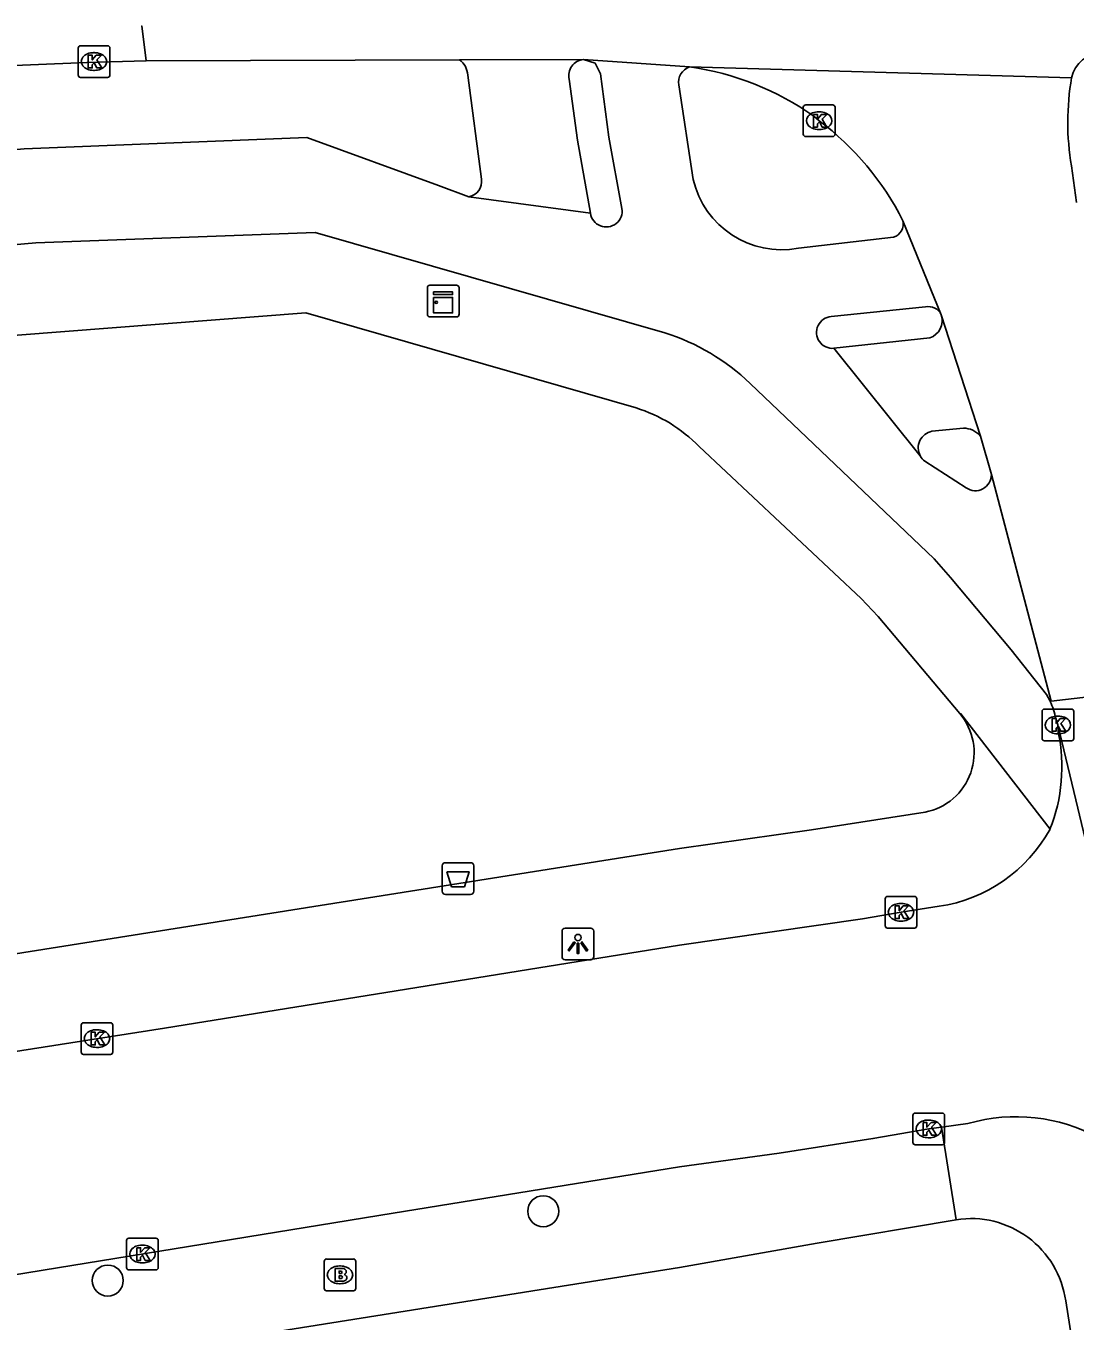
# Model space of a CAD drawing. Extents: x 160077 to 160945, y 386481 to 387498.
# Drawn here: x 160479.37 to 160512.49, y 387451.77 to 387492.64 of the extents above; entities that cross this region are included whole.
import ezdxf

# ---------------------------------------------------------------- set-up
doc = ezdxf.new("R2010")
doc.units = 0
for name, color, linetype in [('IMGEO_Afvalbak', 7, 'Continuous'), ('IMGEO_Boom', 7, 'Continuous'), ('IMGEO_Brandkraan', 7, 'Continuous'), ('IMGEO_Fietspad_open', 7, 'Continuous'), ('IMGEO_Kast', 7, 'Continuous'), ('IMGEO_Kolk', 7, 'Continuous'), ('IMGEO_Lichtpunt', 7, 'Continuous'), ('IMGEO_Rijbaan_lokaal_gesloten', 7, 'Continuous'), ('IMGEO_Rijbaan_lokaal_open', 7, 'Continuous'), ('IMGEO_Voetpad_open', 7, 'Continuous')]:
    doc.layers.add(name, color=color, linetype=linetype)

msp = doc.modelspace()

# ---------------------------------------------------------------- linework, layer by layer
at = {"layer": 'IMGEO_Afvalbak'}
for p, q in [((160492.514, 387465.332), (160492.514, 387466.132)), ((160492.514, 387466.132), (160492.514, 387465.332)), ((160492.614, 387466.232), (160493.404, 387466.232)), ((160493.404, 387466.232), (160492.614, 387466.232)), ((160493.504, 387466.132), (160493.504, 387465.332)), ((160493.504, 387465.332), (160493.504, 387466.132)), ((160493.404, 387465.232), (160492.614, 387465.232)), ((160492.614, 387465.232), (160493.404, 387465.232))]:
    msp.add_line(p, q, dxfattribs=at)
msp.add_lwpolyline([(160492.657, 387465.946), (160493.361, 387465.946), (160493.212, 387465.476), (160492.806, 387465.476), (160492.657, 387465.946)], dxfattribs=at)
for centre, start, end in [((160492.614, 387466.132), 90, 180), ((160492.614, 387466.132), 90, 180), ((160493.404, 387466.132), 0, 90), ((160493.404, 387466.132), 360, 90), ((160492.614, 387465.332), 180, 270), ((160492.614, 387465.332), 180, 270), ((160493.404, 387465.332), 270, 0), ((160493.404, 387465.332), 270, 0)]:
    msp.add_arc(centre, 0.1, start, end, dxfattribs=at)
at = {"layer": 'IMGEO_Boom'}
for centre in [(160495.699, 387455.234), (160481.953, 387453.049)]:
    msp.add_circle(centre, 0.489, dxfattribs=at)
at = {"layer": 'IMGEO_Brandkraan'}
for p, q in [((160488.858, 387453.728), (160489.71, 387453.728)), ((160488.783, 387452.802), (160488.783, 387453.654)), ((160489.271, 387453.508), (160489.296, 387453.508)), ((160489.784, 387453.654), (160489.784, 387452.802)), ((160489.294, 387452.948), (160489.269, 387452.948)), ((160489.71, 387452.728), (160488.858, 387452.728))]:
    msp.add_line(p, q, dxfattribs=at)
for points in [[(160488.858, 387453.728), (160489.71, 387453.728)], [(160488.783, 387452.802), (160488.783, 387453.654)], [(160489.131, 387453.428), (160489.131, 387453.028), (160489.344, 387453.028)], [(160489.362, 387453.428), (160489.131, 387453.428)], [(160489.31, 387453.347), (160489.256, 387453.347), (160489.256, 387453.271)], [(160489.784, 387453.654), (160489.784, 387452.802)], [(160489.256, 387453.271), (160489.309, 387453.271)], [(160489.318, 387453.195), (160489.256, 387453.195), (160489.256, 387453.114)], [(160489.256, 387453.114), (160489.318, 387453.114)], [(160489.71, 387452.728), (160488.858, 387452.728)]]:
    msp.add_lwpolyline(points, dxfattribs=at)
for centre, radius, start, end in [((160488.86, 387453.652), 0.0765, 91.552, 178.448), ((160488.86, 387453.652), 0.0765, 91.552, 178.448), ((160489.708, 387453.652), 0.0765, 1.552, 88.448), ((160489.708, 387453.652), 0.0765, 1.552, 88.448), ((160489.311, 387453.309), 0.0379, 267.8285, 90.9355), ((160489.366, 387453.283), 0.145, 59.4692, 91.5367), ((160489.391, 387453.33), 0.0922, 285.5137, 58.1501), ((160489.319, 387453.154), 0.0404, 269.8759, 90.5077), ((160489.35, 387453.279), 0.251, 268.6676, 293.5347), ((160489.396, 387453.138), 0.105, 301.3115, 78.989), ((160488.86, 387452.804), 0.0765, 181.552, 268.448), ((160488.86, 387452.804), 0.0765, 181.552, 268.448), ((160489.708, 387452.804), 0.0765, 271.552, 358.448), ((160489.708, 387452.804), 0.0765, 271.552, 358.448)]:
    msp.add_arc(centre, radius, start, end, dxfattribs=at)
for centre, major_axis, ratio, start_param, end_param in [((160489.27, 387453.228), (-0.387, 0.002), 0.722429, 4.712389, 7.853982), ((160489.295, 387453.228), (-0.39, 0.002), 0.717154, 1.570796, 4.712389)]:
    msp.add_ellipse(centre, major_axis=major_axis, ratio=ratio, start_param=start_param, end_param=end_param, dxfattribs=at)
at = {"layer": 'IMGEO_Fietspad_open'}
for points in [[(160498.185, 387486.871), (160497.767, 387489.122), (160497.511, 387491.123), (160497.335, 387491.462), (160496.967, 387491.572)], [(160499.976, 387490.772), (160500.436, 387487.794)], [(160339.778, 387469.111), (160340.045, 387467.557), (160469.871, 387487.881), (160479.317, 387488.76), (160488.242, 387489.119), (160492.392, 387487.6), (160493.349, 387487.247)], [(160497.188, 387486.722), (160493.349, 387487.247)], [(160305.896, 387456.912), (160317.843, 387460.279), (160325.517, 387462.032), (160342.611, 387464.781), (160397.304, 387473.319), (160415.648, 387476.3), (160423.717, 387477.612), (160438.437, 387479.934), (160469.749, 387484.742), (160477.653, 387485.607), (160479.681, 387485.788), (160488.496, 387486.117), (160499.534, 387482.949)], [(160503.754, 387485.625), (160506.756, 387485.967)], [(160507.765, 387483.774), (160504.789, 387483.467)], [(160507.599, 387479.071), (160504.875, 387482.462)], [(160502.226, 387481.354), (160508.034, 387475.823), (160508.556, 387475.233), (160510.471, 387472.944), (160511.587, 387471.535), (160511.699, 387471.324)], [(160507.747, 387478.899), (160509.047, 387478.061)]]:
    msp.add_lwpolyline(points, dxfattribs=at)
for centre, radius, start, end in [((160500.489, 387490.852), 0.519, 109.0888, 188.836), ((160503.218, 387488.427), 2.853, 192.8224, 280.8317), ((160497.687, 387486.795), 0.504, 188.2754, 8.7243), ((160506.614, 387486.394), 0.45, 288.4567, 12.3607), ((160507.846, 387483.314), 0.467, 26.4739, 99.9376), ((160504.83, 387482.964), 0.504, 94.7166, 275.0654), ((160497.516, 387476.474), 6.783, 46.0171, 72.6897), ((160508.074, 387479.33), 0.541, 208.5955, 232.8262), ((160509.338, 387478.476), 0.507, 234.8954, 1.0706)]:
    msp.add_arc(centre, radius, start, end, dxfattribs=at)
at = {"layer": 'IMGEO_Kast'}
for p, q in [((160492.041, 387483.527), (160492.041, 387484.368)), ((160492.041, 387484.368), (160492.041, 387483.527)), ((160492.116, 387484.452), (160492.957, 387484.452)), ((160492.957, 387484.452), (160492.116, 387484.452)), ((160493.041, 387484.377), (160493.041, 387483.536)), ((160493.041, 387483.536), (160493.041, 387484.377)), ((160492.966, 387483.452), (160492.125, 387483.452)), ((160492.125, 387483.452), (160492.966, 387483.452))]:
    msp.add_line(p, q, dxfattribs=at)
for points in [[(160492.236, 387484.242), (160492.836, 387484.242), (160492.836, 387484.157), (160492.236, 387484.157), (160492.236, 387484.242)], [(160492.236, 387484.067), (160492.836, 387484.067), (160492.836, 387483.578), (160492.236, 387483.578), (160492.236, 387484.067)]]:
    msp.add_lwpolyline(points, dxfattribs=at)
msp.add_circle((160492.32, 387483.916), 0.0377, dxfattribs=at)
for centre, start, end in [((160492.119, 387484.374), 92.4484, 184.2845), ((160492.119, 387484.374), 92.4484, 184.2845), ((160492.963, 387484.374), 2.4484, 94.2845), ((160492.963, 387484.374), 2.4484, 94.2845), ((160492.963, 387483.53), 272.4484, 4.2845), ((160492.963, 387483.53), 272.4484, 4.2845), ((160492.119, 387483.53), 182.4484, 274.2845), ((160492.119, 387483.53), 182.4484, 274.2845)]:
    msp.add_arc(centre, 0.0779, start, end, dxfattribs=at)
at = {"layer": 'IMGEO_Kolk'}
for p, q in [((160481.019, 387491.085), (160481.019, 387491.937)), ((160481.094, 387492.011), (160481.946, 387492.011)), ((160481.507, 387491.791), (160481.532, 387491.791)), ((160482.02, 387491.937), (160482.02, 387491.085)), ((160481.946, 387491.011), (160481.094, 387491.011)), ((160481.53, 387491.231), (160481.505, 387491.231)), ((160503.983, 387490.145), (160504.835, 387490.145)), ((160503.908, 387489.219), (160503.908, 387490.071)), ((160504.396, 387489.925), (160504.421, 387489.925)), ((160504.909, 387490.071), (160504.909, 387489.219)), ((160504.419, 387489.365), (160504.394, 387489.365)), ((160504.835, 387489.145), (160503.983, 387489.145)), ((160511.445, 387470.152), (160511.445, 387471.004)), ((160511.52, 387471.078), (160512.372, 387471.078)), ((160512.446, 387471.004), (160512.446, 387470.152)), ((160511.933, 387470.858), (160511.958, 387470.858)), ((160512.372, 387470.078), (160511.52, 387470.078)), ((160511.956, 387470.298), (160511.931, 387470.298)), ((160506.566, 387465.169), (160507.418, 387465.169)), ((160506.491, 387464.243), (160506.491, 387465.095)), ((160506.979, 387464.949), (160507.004, 387464.949)), ((160507.492, 387465.095), (160507.492, 387464.243)), ((160507.002, 387464.389), (160506.977, 387464.389)), ((160507.418, 387464.169), (160506.566, 387464.169)), ((160481.113, 387460.258), (160481.113, 387461.11)), ((160481.188, 387461.184), (160482.04, 387461.184)), ((160482.114, 387461.11), (160482.114, 387460.258)), ((160481.601, 387460.964), (160481.626, 387460.964)), ((160481.624, 387460.404), (160481.599, 387460.404)), ((160482.04, 387460.184), (160481.188, 387460.184)), ((160507.367, 387457.408), (160507.367, 387458.26)), ((160507.442, 387458.334), (160508.294, 387458.334)), ((160508.368, 387458.26), (160508.368, 387457.408)), ((160507.855, 387458.114), (160507.88, 387458.114)), ((160507.878, 387457.554), (160507.853, 387457.554)), ((160508.294, 387457.334), (160507.442, 387457.334)), ((160482.546, 387453.459), (160482.546, 387454.311)), ((160482.621, 387454.385), (160483.473, 387454.385)), ((160483.034, 387454.165), (160483.059, 387454.165)), ((160483.547, 387454.311), (160483.547, 387453.459)), ((160483.473, 387453.385), (160482.621, 387453.385)), ((160483.057, 387453.605), (160483.032, 387453.605))]:
    msp.add_line(p, q, dxfattribs=at)
for points in [[(160481.019, 387491.085), (160481.019, 387491.937)], [(160481.094, 387492.011), (160481.946, 387492.011)], [(160481.34, 387491.711), (160481.463, 387491.711), (160481.463, 387491.56), (160481.593, 387491.711), (160481.757, 387491.711), (160481.611, 387491.56), (160481.764, 387491.311), (160481.612, 387491.311), (160481.527, 387491.475), (160481.463, 387491.408), (160481.463, 387491.311), (160481.34, 387491.311), (160481.34, 387491.711)], [(160482.02, 387491.937), (160482.02, 387491.085)], [(160481.946, 387491.011), (160481.094, 387491.011)], [(160503.983, 387490.145), (160504.835, 387490.145)], [(160503.908, 387489.219), (160503.908, 387490.071)], [(160504.229, 387489.845), (160504.352, 387489.845), (160504.352, 387489.694), (160504.482, 387489.845), (160504.646, 387489.845), (160504.5, 387489.694), (160504.653, 387489.445), (160504.501, 387489.445), (160504.416, 387489.609), (160504.352, 387489.542), (160504.352, 387489.445), (160504.229, 387489.445), (160504.229, 387489.845)], [(160504.909, 387490.071), (160504.909, 387489.219)], [(160504.835, 387489.145), (160503.983, 387489.145)], [(160511.445, 387470.152), (160511.445, 387471.004)], [(160511.52, 387471.078), (160512.372, 387471.078)], [(160512.446, 387471.004), (160512.446, 387470.152)], [(160511.766, 387470.778), (160511.889, 387470.778), (160511.889, 387470.627), (160512.019, 387470.778), (160512.183, 387470.778), (160512.037, 387470.627), (160512.19, 387470.378), (160512.038, 387470.378), (160511.953, 387470.542), (160511.889, 387470.475), (160511.889, 387470.378), (160511.766, 387470.378), (160511.766, 387470.778)], [(160512.372, 387470.078), (160511.52, 387470.078)], [(160506.566, 387465.169), (160507.418, 387465.169)], [(160506.491, 387464.243), (160506.491, 387465.095)], [(160506.812, 387464.869), (160506.935, 387464.869), (160506.935, 387464.718), (160507.065, 387464.869), (160507.229, 387464.869), (160507.083, 387464.718), (160507.236, 387464.469), (160507.084, 387464.469), (160506.999, 387464.633), (160506.935, 387464.566), (160506.935, 387464.469), (160506.812, 387464.469), (160506.812, 387464.869)], [(160507.492, 387465.095), (160507.492, 387464.243)], [(160507.418, 387464.169), (160506.566, 387464.169)], [(160481.113, 387460.258), (160481.113, 387461.11)], [(160481.188, 387461.184), (160482.04, 387461.184)], [(160482.114, 387461.11), (160482.114, 387460.258)], [(160481.434, 387460.884), (160481.557, 387460.884), (160481.557, 387460.733), (160481.687, 387460.884), (160481.851, 387460.884), (160481.705, 387460.733), (160481.858, 387460.484), (160481.706, 387460.484), (160481.621, 387460.648), (160481.557, 387460.581), (160481.557, 387460.484), (160481.434, 387460.484), (160481.434, 387460.884)], [(160482.04, 387460.184), (160481.188, 387460.184)], [(160507.367, 387457.408), (160507.367, 387458.26)], [(160507.442, 387458.334), (160508.294, 387458.334)], [(160508.368, 387458.26), (160508.368, 387457.408)], [(160507.688, 387458.034), (160507.811, 387458.034), (160507.811, 387457.883), (160507.941, 387458.034), (160508.105, 387458.034), (160507.959, 387457.883), (160508.112, 387457.634), (160507.96, 387457.634), (160507.875, 387457.798), (160507.811, 387457.731), (160507.811, 387457.634), (160507.688, 387457.634), (160507.688, 387458.034)], [(160508.294, 387457.334), (160507.442, 387457.334)], [(160482.546, 387453.459), (160482.546, 387454.311)], [(160482.621, 387454.385), (160483.473, 387454.385)], [(160483.547, 387454.311), (160483.547, 387453.459)], [(160482.867, 387454.085), (160482.99, 387454.085), (160482.99, 387453.934), (160483.12, 387454.085), (160483.284, 387454.085), (160483.138, 387453.934), (160483.291, 387453.685), (160483.139, 387453.685), (160483.054, 387453.849), (160482.99, 387453.782), (160482.99, 387453.685), (160482.867, 387453.685), (160482.867, 387454.085)], [(160483.473, 387453.385), (160482.621, 387453.385)]]:
    msp.add_lwpolyline(points, dxfattribs=at)
for centre, start, end in [((160481.096, 387491.935), 91.552, 178.448), ((160481.096, 387491.935), 91.552, 178.448), ((160481.944, 387491.935), 1.552, 88.448), ((160481.944, 387491.935), 1.552, 88.448), ((160481.096, 387491.087), 181.552, 268.448), ((160481.096, 387491.087), 181.552, 268.448), ((160481.944, 387491.087), 271.552, 358.448), ((160481.944, 387491.087), 271.552, 358.448), ((160503.985, 387490.069), 91.552, 178.448), ((160503.985, 387490.069), 91.552, 178.448), ((160504.833, 387490.069), 1.552, 88.448), ((160504.833, 387490.069), 1.552, 88.448), ((160503.985, 387489.221), 181.552, 268.448), ((160503.985, 387489.221), 181.552, 268.448), ((160504.833, 387489.221), 271.552, 358.448), ((160504.833, 387489.221), 271.552, 358.448), ((160511.522, 387471.002), 91.552, 178.448), ((160511.522, 387471.002), 91.552, 178.448), ((160512.37, 387471.002), 1.552, 88.448), ((160512.37, 387471.002), 1.552, 88.448), ((160511.522, 387470.154), 181.552, 268.448), ((160511.522, 387470.154), 181.552, 268.448), ((160512.37, 387470.154), 271.552, 358.448), ((160512.37, 387470.154), 271.552, 358.448), ((160506.568, 387465.093), 91.552, 178.448), ((160506.568, 387465.093), 91.552, 178.448), ((160507.416, 387465.093), 1.552, 88.448), ((160507.416, 387465.093), 1.552, 88.448), ((160506.568, 387464.245), 181.552, 268.448), ((160506.568, 387464.245), 181.552, 268.448), ((160507.416, 387464.245), 271.552, 358.448), ((160507.416, 387464.245), 271.552, 358.448), ((160481.19, 387461.108), 91.552, 178.448), ((160481.19, 387461.108), 91.552, 178.448), ((160482.038, 387461.108), 1.552, 88.448), ((160482.038, 387461.108), 1.552, 88.448), ((160481.19, 387460.26), 181.552, 268.448), ((160481.19, 387460.26), 181.552, 268.448), ((160482.038, 387460.26), 271.552, 358.448), ((160482.038, 387460.26), 271.552, 358.448), ((160507.444, 387458.258), 91.552, 178.448), ((160507.444, 387458.258), 91.552, 178.448), ((160508.292, 387458.258), 1.552, 88.448), ((160508.292, 387458.258), 1.552, 88.448), ((160507.444, 387457.41), 181.552, 268.448), ((160507.444, 387457.41), 181.552, 268.448), ((160508.292, 387457.41), 271.552, 358.448), ((160508.292, 387457.41), 271.552, 358.448), ((160482.623, 387454.309), 91.552, 178.448), ((160482.623, 387454.309), 91.552, 178.448), ((160483.471, 387454.309), 1.552, 88.448), ((160483.471, 387454.309), 1.552, 88.448), ((160482.623, 387453.461), 181.552, 268.448), ((160482.623, 387453.461), 181.552, 268.448), ((160483.471, 387453.461), 271.552, 358.448), ((160483.471, 387453.461), 271.552, 358.448)]:
    msp.add_arc(centre, 0.0765, start, end, dxfattribs=at)
for centre, major_axis, ratio, start_param, end_param in [((160481.506, 387491.511), (-0.387, 0.002), 0.722429, 4.712389, 7.853982), ((160481.531, 387491.511), (-0.39, 0.002), 0.717154, 1.570796, 4.712389), ((160504.395, 387489.645), (-0.387, 0.002), 0.722429, 4.712389, 7.853982), ((160504.42, 387489.645), (-0.39, 0.002), 0.717154, 1.570796, 4.712389), ((160511.932, 387470.578), (-0.387, 0.002), 0.722429, 4.712389, 7.853982), ((160511.957, 387470.578), (-0.39, 0.002), 0.717154, 1.570796, 4.712389), ((160506.978, 387464.669), (-0.387, 0.002), 0.722429, 4.712389, 7.853982), ((160507.003, 387464.669), (-0.39, 0.002), 0.717154, 1.570796, 4.712389), ((160481.6, 387460.684), (-0.387, 0.002), 0.722429, 4.712389, 7.853982), ((160481.625, 387460.684), (-0.39, 0.002), 0.717154, 1.570796, 4.712389), ((160507.854, 387457.834), (-0.387, 0.002), 0.722429, 4.712389, 7.853982), ((160507.879, 387457.834), (-0.39, 0.002), 0.717154, 1.570796, 4.712389), ((160483.033, 387453.885), (-0.387, 0.002), 0.722429, 4.712389, 7.853982), ((160483.058, 387453.885), (-0.39, 0.002), 0.717154, 1.570796, 4.712389)]:
    msp.add_ellipse(centre, major_axis=major_axis, ratio=ratio, start_param=start_param, end_param=end_param, dxfattribs=at)
at = {"layer": 'IMGEO_Lichtpunt'}
for p, q in [((160496.295, 387464.073), (160496.295, 387463.266)), ((160496.295, 387464.073), (160496.295, 387463.266)), ((160497.197, 387464.168), (160496.389, 387464.168)), ((160497.197, 387464.168), (160496.389, 387464.168)), ((160497.291, 387463.266), (160497.291, 387464.073)), ((160497.291, 387463.266), (160497.291, 387464.073)), ((160496.389, 387463.172), (160497.197, 387463.172)), ((160496.389, 387463.172), (160497.197, 387463.172))]:
    msp.add_line(p, q, dxfattribs=at)
for points in [[(160496.669, 387463.737), (160496.708, 387463.709), (160496.52, 387463.447), (160496.482, 387463.474), (160496.669, 387463.737)], [(160496.771, 387463.689), (160496.818, 387463.689), (160496.818, 387463.367), (160496.771, 387463.367), (160496.771, 387463.689)], [(160496.881, 387463.709), (160496.919, 387463.736), (160497.106, 387463.474), (160497.067, 387463.446), (160496.881, 387463.709)]]:
    msp.add_lwpolyline(points, dxfattribs=at)
msp.add_circle((160496.794, 387463.871), 0.0994, dxfattribs=at)
for centre, start, end in [((160496.389, 387464.073), 90, 180), ((160496.389, 387464.073), 90, 180), ((160497.197, 387464.073), 0, 90), ((160497.197, 387464.073), 0, 90), ((160496.389, 387463.266), 180, 270), ((160496.389, 387463.266), 180, 270), ((160497.197, 387463.266), 270, 0), ((160497.197, 387463.266), 270, 360)]:
    msp.add_arc(centre, 0.0946, start, end, dxfattribs=at)
at = {"layer": 'IMGEO_Rijbaan_lokaal_gesloten'}
for points in [[(160483.024, 387492.635), (160483.024, 387492.635), (160483.168, 387491.537)], [(160353.458, 387471.947), (160475.737, 387491.077), (160477.724, 387491.333), (160481.292, 387491.482), (160483.168, 387491.537)], [(160483.168, 387491.537), (160493.054, 387491.566)], [(160493.054, 387491.566), (160496.967, 387491.572)], [(160496.967, 387491.572), (160500.319, 387491.342)], [(160500.319, 387491.342), (160512.377, 387491.002)], [(160504.244, 387489.784), (160504.409, 387489.645)], [(160512.528, 387487.062), (160512.371, 387488.215)], [(160507.053, 387486.49), (160508.264, 387483.522)], [(160508.264, 387483.522), (160509.497, 387479.692)], [(160509.497, 387479.692), (160509.845, 387478.485)], [(160509.845, 387478.485), (160511.731, 387471.328)], [(160511.731, 387471.328), (160520.25, 387472.321)]]:
    msp.add_lwpolyline(points, dxfattribs=at)
for centre, radius, start, end in [((160513.347, 387490.793), 0.992, 13.9844, 167.8541), ((160499.035, 387482.384), 9.05, 54.8576, 81.8419), ((160520.543, 387489.591), 8.287, 170.1962, 189.5571), ((160498.921, 387482.36), 9.12, 26.922, 53.0064)]:
    msp.add_arc(centre, radius, start, end, dxfattribs=at)
at = {"layer": 'IMGEO_Rijbaan_lokaal_open'}
for points in [[(160511.699, 387471.324), (160511.731, 387471.328)], [(160511.877, 387470.779), (160511.946, 387470.578)], [(160511.946, 387470.578), (160515.829, 387454.409)], [(160511.946, 387470.578), (160511.957, 387470.345)], [(160431.907, 387452.809), (160457.998, 387456.986), (160483.742, 387461.014), (160500, 387463.631), (160505.781, 387464.463), (160506.992, 387464.669), (160508.192, 387464.857)], [(160508.269, 387457.889), (160507.868, 387457.834), (160506.105, 387457.527), (160503.147, 387457.064), (160500, 387456.638), (160490.962, 387455.175), (160468.797, 387451.566), (160438.905, 387446.811)], [(160509.101, 387458.002), (160508.269, 387457.889)]]:
    msp.add_lwpolyline(points, dxfattribs=at)
for centre, radius, start, end in [((160509.562, 387470.324), 2.359, 11.1086, 25.066), ((160506.728, 387469.253), 5.341, 338.4102, 11.7927), ((160507.493, 387469.604), 4.798, 278.3787, 331.1408), ((160510.618, 387452.746), 5.47, 17.6966, 106.0957)]:
    msp.add_arc(centre, radius, start, end, dxfattribs=at)
at = {"layer": 'IMGEO_Voetpad_open'}
for points in [[(160493.748, 387487.797), (160493.314, 387491.084)], [(160496.518, 387490.955), (160496.779, 387489.033), (160497.188, 387486.722)], [(160498.631, 387480.583), (160488.203, 387483.583), (160479.109, 387482.874), (160470.179, 387481.963), (160429.752, 387475.629), (160421.861, 387474.392)], [(160504.875, 387482.462), (160507.898, 387482.79)], [(160508.961, 387479.942), (160507.969, 387479.844)], [(160508.845, 387470.943), (160506.271, 387474), (160505.736, 387474.572), (160500.621, 387479.362)], [(160511.695, 387467.288), (160508.884, 387470.925), (160508.845, 387470.943)], [(160507.751, 387467.825), (160504.167, 387467.273), (160500, 387466.678), (160424.514, 387454.716)], [(160508.733, 387454.967), (160508.269, 387457.889)], [(160508.733, 387454.967), (160504.347, 387454.224), (160500, 387453.464), (160440.626, 387444.012)], [(160515.262, 387432.65), (160515.116, 387433.681), (160512.191, 387452.41)]]:
    msp.add_lwpolyline(points, dxfattribs=at)
for centre, radius, start, end in [((160492.693, 387491.06), 0.622, 2.2196, 54.467), ((160497.017, 387491.064), 0.511, 95.6434, 192.2687), ((160493.272, 387487.723), 0.482, 279.2436, 8.838), ((160507.702, 387483.345), 0.589, 289.4009, 17.469), ((160497.221, 387476.053), 4.744, 44.2235, 72.7126), ((160508.97, 387479.261), 0.681, 39.2638, 90.7258), ((160508.067, 387479.322), 0.531, 100.6702, 208.1732), ((160507.389, 387469.703), 1.912, 280.8979, 40.4336), ((160509.203, 387451.986), 3.018, 8.0789, 98.9593)]:
    msp.add_arc(centre, radius, start, end, dxfattribs=at)

doc.saveas('drawing.dxf')
